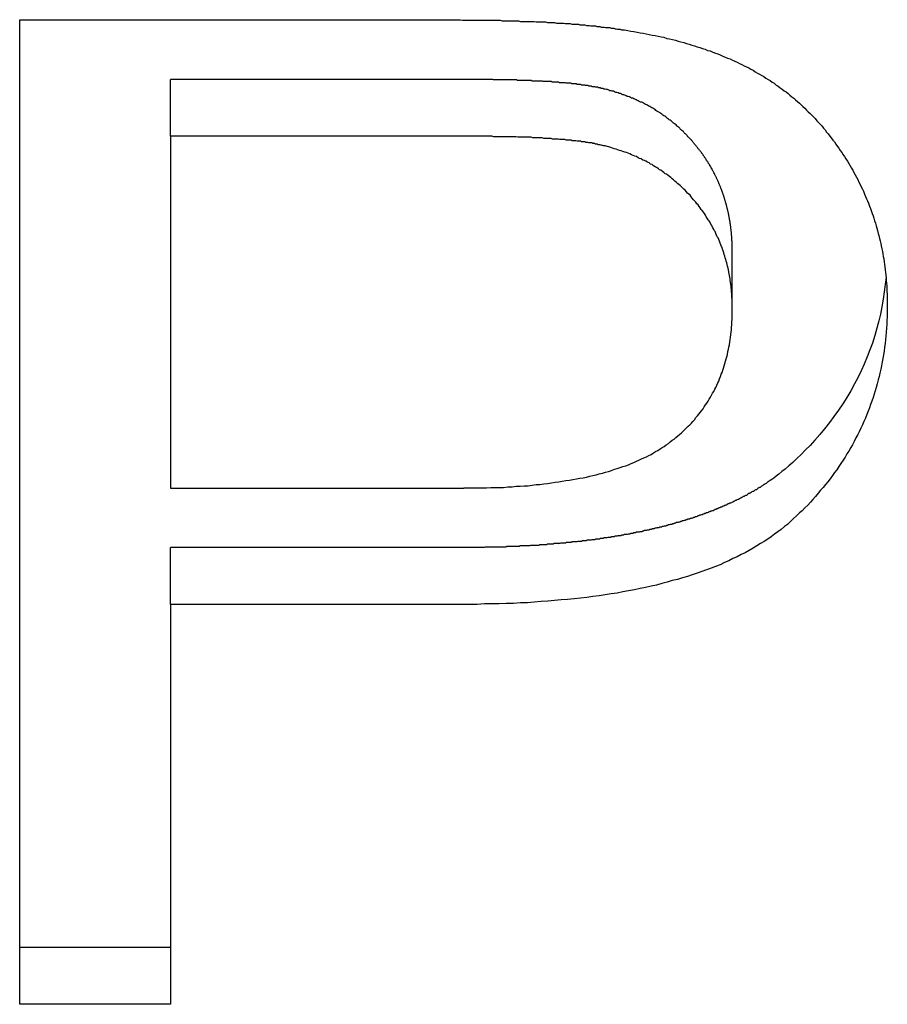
# Model space of a CAD drawing. Extents: x 1107 to 4046, y 937 to 3355.
# Tile 534 of 656: x 2223.81 to 2225.34, y 2670.03 to 2671.76. Entities that reach past the tile are written whole.
import ezdxf

# ---------------------------------------------------------------- set-up
doc = ezdxf.new("R2010")
doc.units = 0
doc.layers.add('KF_VIDA_L___C_REAR', color=7, linetype='CONTINUOUS')

# ---------------------------------------------------------------- blocks, each defined once
blk = doc.blocks.new('KF_VIDA_L___C_REAR')
at = {"layer": 'KF_VIDA_L___C_REAR'}
for p, q in [((36.832317, 980.818515), (36.832317, 982.550566)), ((36.832317, 982.550566), (37.58689, 982.550566)), ((37.609756, 982.445941), (37.097561, 982.445941)), ((37.097561, 982.345941), (37.097561, 982.445941)), ((37.609756, 982.345941), (37.097561, 982.345941)), ((37.097561, 982.345941), (37.097561, 981.726785)), ((38.08689, 982.042304), (38.08689, 982.142304)), ((37.097561, 981.726785), (37.614329, 981.726785)), ((37.097561, 981.52216), (37.097561, 981.62216)), ((37.611281, 981.62216), (37.097561, 981.62216)), ((37.097561, 981.52216), (37.097561, 980.818515)), ((37.611281, 981.52216), (37.097561, 981.52216)), ((37.097561, 980.918515), (36.832317, 980.918515)), ((37.097561, 980.818515), (36.832317, 980.818515))]:
    blk.add_line(p, q, dxfattribs=at)
for points in [[(37.5869, 982.551, 0), (37.5911, 982.551, 0), (37.5953, 982.551, 0), (37.5994, 982.551, 0), (37.6035, 982.551, 0), (37.6076, 982.551, 0), (37.6117, 982.55, 0), (37.6158, 982.55, 0), (37.6199, 982.55, 0), (37.6239, 982.55, 0), (37.6279, 982.55, 0), (37.6319, 982.55, 0), (37.6358, 982.55, 0), (37.6398, 982.55, 0), (37.6437, 982.55, 0), (37.6476, 982.55, 0), (37.6515, 982.55, 0), (37.6553, 982.55, 0), (37.6592, 982.55, 0), (37.663, 982.55, 0), (37.6668, 982.55, 0), (37.6706, 982.55, 0), (37.6743, 982.55, 0), (37.678, 982.55, 0), (37.6818, 982.549, 0), (37.6854, 982.549, 0), (37.6891, 982.549, 0), (37.6928, 982.549, 0), (37.6964, 982.549, 0), (37.7, 982.549, 0), (37.7036, 982.549, 0), (37.7072, 982.549, 0), (37.7107, 982.549, 0), (37.7142, 982.548, 0), (37.7177, 982.548, 0), (37.7212, 982.548, 0), (37.7247, 982.548, 0), (37.7281, 982.548, 0), (37.7315, 982.548, 0), (37.7349, 982.548, 0), (37.7383, 982.548, 0), (37.7417, 982.547, 0), (37.745, 982.547, 0), (37.7483, 982.547, 0), (37.7516, 982.547, 0), (37.7549, 982.547, 0), (37.7581, 982.547, 0), (37.7614, 982.546, 0), (37.7646, 982.546, 0), (37.7677, 982.546, 0), (37.7709, 982.546, 0), (37.7741, 982.546, 0), (37.7772, 982.545, 0), (37.7803, 982.545, 0), (37.7834, 982.545, 0), (37.7864, 982.545, 0), (37.7895, 982.545, 0), (37.7925, 982.544, 0), (37.7955, 982.544, 0), (37.7985, 982.544, 0), (37.8014, 982.544, 0), (37.8044, 982.543, 0), (37.8073, 982.543, 0), (37.8102, 982.543, 0), (37.8131, 982.543, 0), (37.8159, 982.543, 0), (37.8187, 982.542, 0), (37.8216, 982.542, 0), (37.8243, 982.542, 0), (37.8271, 982.542, 0), (37.8299, 982.541, 0), (37.8326, 982.541, 0), (37.8353, 982.541, 0), (37.838, 982.54, 0), (37.8406, 982.54, 0), (37.8433, 982.54, 0), (37.8459, 982.54, 0), (37.8485, 982.539, 0), (37.8511, 982.539, 0), (37.8537, 982.539, 0), (37.8562, 982.538, 0), (37.8587, 982.538, 0), (37.8612, 982.538, 0), (37.8637, 982.537, 0), (37.8661, 982.537, 0), (37.8686, 982.537, 0), (37.871, 982.537, 0), (37.8734, 982.536, 0), (37.8758, 982.536, 0), (37.8781, 982.536, 0), (37.8804, 982.535, 0), (37.8827, 982.535, 0), (37.885, 982.534, 0), (37.8873, 982.534, 0), (37.8895, 982.534, 0), (37.8918, 982.533, 0)], [(37.8918, 982.533, 0), (37.8973, 982.533, 0), (37.9029, 982.532, 0), (37.9084, 982.531, 0), (37.9138, 982.53, 0), (37.9192, 982.529, 0), (37.9246, 982.528, 0), (37.93, 982.527, 0), (37.9353, 982.526, 0), (37.9406, 982.525, 0), (37.9458, 982.524, 0), (37.951, 982.523, 0), (37.9562, 982.522, 0), (37.9614, 982.521, 0), (37.9665, 982.52, 0), (37.9716, 982.518, 0), (37.9766, 982.517, 0), (37.9816, 982.516, 0), (37.9866, 982.515, 0), (37.9915, 982.513, 0), (37.9964, 982.512, 0), (38.0013, 982.511, 0), (38.0061, 982.509, 0), (38.0109, 982.508, 0), (38.0157, 982.506, 0), (38.0204, 982.505, 0), (38.0251, 982.503, 0), (38.0298, 982.502, 0), (38.0344, 982.5, 0), (38.039, 982.499, 0), (38.0435, 982.497, 0), (38.0481, 982.496, 0), (38.0525, 982.494, 0), (38.057, 982.492, 0), (38.0614, 982.491, 0), (38.0658, 982.489, 0), (38.0701, 982.487, 0), (38.0744, 982.485, 0), (38.0787, 982.483, 0), (38.083, 982.482, 0), (38.0872, 982.48, 0), (38.0914, 982.478, 0), (38.0955, 982.476, 0), (38.0996, 982.474, 0), (38.1037, 982.472, 0), (38.1077, 982.47, 0), (38.1117, 982.468, 0), (38.1157, 982.466, 0), (38.1196, 982.464, 0), (38.1235, 982.462, 0), (38.1273, 982.459, 0), (38.1312, 982.457, 0), (38.135, 982.455, 0), (38.1387, 982.453, 0), (38.1424, 982.451, 0), (38.1461, 982.448, 0), (38.1498, 982.446, 0), (38.1535, 982.444, 0), (38.1571, 982.441, 0), (38.1607, 982.439, 0), (38.1642, 982.436, 0), (38.1678, 982.434, 0), (38.1713, 982.431, 0), (38.1748, 982.429, 0), (38.1782, 982.426, 0), (38.1816, 982.424, 0), (38.185, 982.421, 0), (38.1884, 982.418, 0), (38.1918, 982.415, 0), (38.1951, 982.413, 0), (38.1984, 982.41, 0), (38.2016, 982.407, 0), (38.2049, 982.404, 0), (38.2081, 982.401, 0), (38.2113, 982.398, 0), (38.2144, 982.395, 0), (38.2175, 982.392, 0), (38.2206, 982.389, 0), (38.2237, 982.386, 0), (38.2268, 982.383, 0), (38.2298, 982.38, 0), (38.2328, 982.377, 0), (38.2357, 982.373, 0), (38.2387, 982.37, 0), (38.2416, 982.367, 0), (38.2445, 982.364, 0), (38.2473, 982.36, 0), (38.2502, 982.357, 0), (38.253, 982.353, 0), (38.2557, 982.35, 0), (38.2585, 982.346, 0), (38.2612, 982.343, 0), (38.2639, 982.339, 0), (38.2666, 982.336, 0), (38.2692, 982.332, 0), (38.2718, 982.328, 0), (38.2744, 982.325, 0), (38.277, 982.321, 0), (38.2795, 982.317, 0), (38.282, 982.313, 0), (38.2845, 982.31, 0), (38.2869, 982.306, 0), (38.2894, 982.302, 0), (38.2918, 982.298, 0), (38.2941, 982.294, 0), (38.2965, 982.29, 0), (38.2988, 982.286, 0), (38.3011, 982.282, 0), (38.3033, 982.278, 0), (38.3055, 982.274, 0), (38.3076, 982.27, 0), (38.3097, 982.265, 0), (38.3118, 982.261, 0), (38.3138, 982.257, 0), (38.3158, 982.253, 0), (38.3177, 982.249, 0), (38.3196, 982.244, 0), (38.3215, 982.24, 0), (38.3233, 982.236, 0), (38.325, 982.232, 0), (38.3267, 982.228, 0), (38.3284, 982.223, 0), (38.33, 982.219, 0), (38.3316, 982.215, 0), (38.3332, 982.21, 0), (38.3347, 982.206, 0), (38.3361, 982.202, 0), (38.3375, 982.197, 0), (38.3389, 982.193, 0), (38.3402, 982.188, 0), (38.3415, 982.184, 0), (38.3427, 982.18, 0), (38.3439, 982.175, 0), (38.3451, 982.171, 0), (38.3462, 982.166, 0), (38.3473, 982.162, 0), (38.3483, 982.157, 0), (38.3492, 982.153, 0), (38.3502, 982.148, 0), (38.3511, 982.143, 0), (38.3519, 982.139, 0), (38.3527, 982.134, 0), (38.3535, 982.13, 0), (38.3542, 982.125, 0), (38.3549, 982.12, 0), (38.3555, 982.116, 0), (38.3561, 982.111, 0), (38.3566, 982.106, 0), (38.3571, 982.102, 0), (38.3576, 982.097, 0), (38.358, 982.092, 0), (38.3584, 982.087, 0), (38.3587, 982.083, 0), (38.359, 982.078, 0), (38.3592, 982.073, 0), (38.3594, 982.068, 0), (38.3596, 982.063, 0), (38.3597, 982.059, 0), (38.3597, 982.054, 0), (38.3598, 982.049, 0)], [(37.8567, 982.43, 0), (37.8557, 982.43, 0), (37.8546, 982.431, 0), (37.8536, 982.431, 0), (37.8525, 982.431, 0), (37.8514, 982.431, 0), (37.8504, 982.432, 0), (37.8493, 982.432, 0), (37.8482, 982.432, 0), (37.8471, 982.432, 0), (37.846, 982.432, 0), (37.8448, 982.433, 0), (37.8437, 982.433, 0), (37.8426, 982.433, 0), (37.8414, 982.433, 0), (37.8403, 982.433, 0), (37.8391, 982.434, 0), (37.838, 982.434, 0), (37.8368, 982.434, 0), (37.8356, 982.434, 0), (37.8344, 982.434, 0), (37.8333, 982.435, 0), (37.8321, 982.435, 0), (37.8309, 982.435, 0), (37.8296, 982.435, 0), (37.8284, 982.435, 0), (37.8272, 982.436, 0), (37.826, 982.436, 0), (37.8248, 982.436, 0), (37.8235, 982.436, 0), (37.8223, 982.436, 0), (37.8211, 982.436, 0), (37.8198, 982.437, 0), (37.8186, 982.437, 0), (37.8173, 982.437, 0), (37.816, 982.437, 0), (37.8148, 982.437, 0), (37.8135, 982.437, 0), (37.8122, 982.438, 0), (37.811, 982.438, 0), (37.8097, 982.438, 0), (37.8084, 982.438, 0), (37.8071, 982.438, 0), (37.8059, 982.438, 0), (37.8046, 982.438, 0), (37.8033, 982.439, 0), (37.802, 982.439, 0), (37.8007, 982.439, 0), (37.7994, 982.439, 0), (37.7981, 982.439, 0), (37.7968, 982.439, 0), (37.7955, 982.439, 0), (37.7942, 982.439, 0), (37.7929, 982.44, 0), (37.7916, 982.44, 0), (37.7903, 982.44, 0), (37.789, 982.44, 0), (37.7877, 982.44, 0), (37.7864, 982.44, 0), (37.7851, 982.44, 0), (37.7838, 982.44, 0), (37.7825, 982.44, 0), (37.7812, 982.441, 0), (37.7799, 982.441, 0), (37.7786, 982.441, 0), (37.7773, 982.441, 0), (37.776, 982.441, 0), (37.7747, 982.441, 0), (37.7734, 982.441, 0), (37.7721, 982.441, 0), (37.7708, 982.441, 0), (37.7695, 982.441, 0), (37.7682, 982.442, 0), (37.7669, 982.442, 0), (37.7656, 982.442, 0), (37.7643, 982.442, 0), (37.763, 982.442, 0), (37.7618, 982.442, 0), (37.7605, 982.442, 0), (37.7592, 982.442, 0), (37.7579, 982.442, 0), (37.7566, 982.442, 0), (37.7554, 982.442, 0), (37.7541, 982.442, 0), (37.7528, 982.443, 0), (37.7515, 982.443, 0), (37.7502, 982.443, 0), (37.7489, 982.443, 0), (37.7476, 982.443, 0), (37.7463, 982.443, 0), (37.7449, 982.443, 0), (37.7436, 982.443, 0), (37.7423, 982.443, 0), (37.741, 982.443, 0), (37.7397, 982.443, 0), (37.7384, 982.443, 0), (37.737, 982.443, 0), (37.7357, 982.443, 0), (37.7344, 982.443, 0), (37.7331, 982.444, 0), (37.7317, 982.444, 0), (37.7304, 982.444, 0), (37.7291, 982.444, 0), (37.7277, 982.444, 0), (37.7264, 982.444, 0), (37.725, 982.444, 0), (37.7237, 982.444, 0), (37.7224, 982.444, 0), (37.721, 982.444, 0), (37.7197, 982.444, 0), (37.7183, 982.444, 0), (37.717, 982.444, 0), (37.7156, 982.444, 0), (37.7143, 982.444, 0), (37.7129, 982.444, 0), (37.7116, 982.444, 0), (37.7102, 982.444, 0), (37.7089, 982.444, 0), (37.7075, 982.445, 0), (37.7061, 982.445, 0), (37.7048, 982.445, 0), (37.7034, 982.445, 0), (37.7021, 982.445, 0), (37.7007, 982.445, 0), (37.6994, 982.445, 0), (37.698, 982.445, 0), (37.6966, 982.445, 0), (37.6953, 982.445, 0), (37.6939, 982.445, 0), (37.6925, 982.445, 0), (37.6912, 982.445, 0), (37.6898, 982.445, 0), (37.6885, 982.445, 0), (37.6871, 982.445, 0), (37.6857, 982.445, 0), (37.6844, 982.445, 0), (37.683, 982.445, 0), (37.6816, 982.445, 0), (37.6803, 982.445, 0), (37.6789, 982.445, 0), (37.6776, 982.445, 0), (37.6762, 982.445, 0), (37.6748, 982.445, 0), (37.6735, 982.445, 0), (37.6721, 982.445, 0), (37.6708, 982.445, 0), (37.6694, 982.445, 0), (37.668, 982.445, 0), (37.6667, 982.445, 0), (37.6653, 982.446, 0), (37.664, 982.446, 0), (37.6626, 982.446, 0), (37.6613, 982.446, 0), (37.6599, 982.446, 0), (37.6586, 982.446, 0), (37.6572, 982.446, 0), (37.6559, 982.446, 0), (37.6545, 982.446, 0), (37.6532, 982.446, 0), (37.6518, 982.446, 0), (37.6505, 982.446, 0), (37.6491, 982.446, 0), (37.6478, 982.446, 0), (37.6464, 982.446, 0), (37.6451, 982.446, 0), (37.6438, 982.446, 0), (37.6424, 982.446, 0), (37.6411, 982.446, 0), (37.6398, 982.446, 0), (37.6384, 982.446, 0), (37.6371, 982.446, 0), (37.6358, 982.446, 0), (37.6345, 982.446, 0), (37.6331, 982.446, 0), (37.6318, 982.446, 0), (37.6305, 982.446, 0), (37.6292, 982.446, 0), (37.6279, 982.446, 0), (37.6266, 982.446, 0), (37.6252, 982.446, 0), (37.6239, 982.446, 0), (37.6226, 982.446, 0), (37.6213, 982.446, 0), (37.62, 982.446, 0), (37.6187, 982.446, 0), (37.6175, 982.446, 0), (37.6162, 982.446, 0), (37.6149, 982.446, 0), (37.6136, 982.446, 0), (37.6123, 982.446, 0), (37.611, 982.446, 0), (37.6098, 982.446, 0)], [(38.0869, 982.142, 0), (38.0869, 982.143, 0), (38.0869, 982.144, 0), (38.0869, 982.145, 0), (38.0869, 982.146, 0), (38.0869, 982.147, 0), (38.0869, 982.148, 0), (38.0868, 982.149, 0), (38.0868, 982.15, 0), (38.0868, 982.15, 0), (38.0868, 982.151, 0), (38.0868, 982.152, 0), (38.0867, 982.153, 0), (38.0867, 982.154, 0), (38.0867, 982.155, 0), (38.0866, 982.156, 0), (38.0866, 982.157, 0), (38.0866, 982.158, 0), (38.0865, 982.159, 0), (38.0865, 982.16, 0), (38.0864, 982.16, 0), (38.0864, 982.161, 0), (38.0863, 982.162, 0), (38.0863, 982.163, 0), (38.0862, 982.164, 0), (38.0862, 982.165, 0), (38.0861, 982.166, 0), (38.0861, 982.167, 0), (38.086, 982.168, 0), (38.0859, 982.169, 0), (38.0859, 982.169, 0), (38.0858, 982.17, 0), (38.0857, 982.171, 0), (38.0856, 982.172, 0), (38.0856, 982.173, 0), (38.0855, 982.174, 0), (38.0854, 982.175, 0), (38.0853, 982.176, 0), (38.0852, 982.177, 0), (38.0851, 982.178, 0), (38.085, 982.178, 0), (38.0849, 982.179, 0), (38.0848, 982.18, 0), (38.0847, 982.181, 0), (38.0846, 982.182, 0), (38.0845, 982.183, 0), (38.0844, 982.184, 0), (38.0843, 982.185, 0), (38.0842, 982.186, 0), (38.0841, 982.187, 0), (38.084, 982.187, 0), (38.0838, 982.188, 0), (38.0837, 982.189, 0), (38.0836, 982.19, 0), (38.0835, 982.191, 0), (38.0833, 982.192, 0), (38.0832, 982.193, 0), (38.0831, 982.194, 0), (38.0829, 982.195, 0), (38.0828, 982.196, 0), (38.0826, 982.196, 0), (38.0825, 982.197, 0), (38.0823, 982.198, 0), (38.0822, 982.199, 0), (38.082, 982.2, 0), (38.0819, 982.201, 0), (38.0817, 982.202, 0), (38.0815, 982.203, 0), (38.0814, 982.204, 0), (38.0812, 982.204, 0), (38.081, 982.205, 0), (38.0809, 982.206, 0), (38.0807, 982.207, 0), (38.0805, 982.208, 0), (38.0803, 982.209, 0), (38.0801, 982.21, 0), (38.0799, 982.211, 0), (38.0797, 982.212, 0), (38.0796, 982.213, 0), (38.0794, 982.213, 0), (38.0792, 982.214, 0), (38.079, 982.215, 0), (38.0788, 982.216, 0), (38.0785, 982.217, 0), (38.0783, 982.218, 0), (38.0781, 982.219, 0), (38.0779, 982.22, 0), (38.0777, 982.22, 0), (38.0775, 982.221, 0), (38.0772, 982.222, 0), (38.077, 982.223, 0), (38.0768, 982.224, 0), (38.0765, 982.225, 0), (38.0763, 982.226, 0), (38.0761, 982.227, 0), (38.0758, 982.228, 0), (38.0756, 982.228, 0), (38.0753, 982.229, 0), (38.0751, 982.23, 0), (38.0748, 982.231, 0), (38.0746, 982.232, 0), (38.0743, 982.233, 0), (38.074, 982.234, 0), (38.0738, 982.235, 0), (38.0735, 982.235, 0), (38.0732, 982.236, 0), (38.073, 982.237, 0), (38.0727, 982.238, 0), (38.0724, 982.239, 0), (38.0721, 982.24, 0), (38.0718, 982.241, 0), (38.0715, 982.242, 0), (38.0713, 982.242, 0), (38.071, 982.243, 0), (38.0707, 982.244, 0), (38.0704, 982.245, 0), (38.0701, 982.246, 0), (38.0698, 982.247, 0), (38.0694, 982.248, 0), (38.0691, 982.248, 0), (38.0688, 982.249, 0), (38.0685, 982.25, 0), (38.0682, 982.251, 0), (38.0679, 982.252, 0), (38.0675, 982.253, 0), (38.0672, 982.254, 0), (38.0669, 982.254, 0), (38.0665, 982.255, 0), (38.0662, 982.256, 0), (38.0659, 982.257, 0), (38.0655, 982.258, 0), (38.0652, 982.259, 0), (38.0648, 982.26, 0), (38.0645, 982.26, 0), (38.0641, 982.261, 0), (38.0638, 982.262, 0), (38.0634, 982.263, 0), (38.063, 982.264, 0), (38.0627, 982.265, 0), (38.0623, 982.265, 0), (38.0619, 982.266, 0), (38.0616, 982.267, 0), (38.0612, 982.268, 0), (38.0608, 982.269, 0), (38.0604, 982.27, 0), (38.06, 982.27, 0), (38.0596, 982.271, 0), (38.0592, 982.272, 0), (38.0589, 982.273, 0), (38.0585, 982.274, 0), (38.0581, 982.275, 0), (38.0576, 982.275, 0), (38.0572, 982.276, 0), (38.0568, 982.277, 0), (38.0564, 982.278, 0), (38.056, 982.279, 0), (38.0556, 982.28, 0), (38.0552, 982.28, 0), (38.0547, 982.281, 0), (38.0543, 982.282, 0), (38.0539, 982.283, 0), (38.0534, 982.284, 0), (38.053, 982.284, 0), (38.0526, 982.285, 0), (38.0521, 982.286, 0), (38.0517, 982.287, 0), (38.0512, 982.288, 0), (38.0508, 982.289, 0), (38.0503, 982.289, 0), (38.0499, 982.29, 0), (38.0494, 982.291, 0), (38.0489, 982.292, 0), (38.0485, 982.293, 0), (38.048, 982.293, 0), (38.0475, 982.294, 0), (38.0471, 982.295, 0), (38.0466, 982.296, 0), (38.0461, 982.297, 0), (38.0456, 982.297, 0), (38.0451, 982.298, 0), (38.0446, 982.299, 0), (38.0441, 982.3, 0), (38.0436, 982.301, 0), (38.0431, 982.301, 0), (38.0426, 982.302, 0), (38.0421, 982.303, 0), (38.0416, 982.304, 0), (38.0411, 982.304, 0), (38.0406, 982.305, 0), (38.0401, 982.306, 0), (38.0396, 982.307, 0), (38.039, 982.308, 0), (38.0385, 982.308, 0), (38.038, 982.309, 0), (38.0374, 982.31, 0), (38.0369, 982.311, 0), (38.0364, 982.312, 0), (38.0358, 982.312, 0), (38.0353, 982.313, 0), (38.0347, 982.314, 0), (38.0342, 982.315, 0), (38.0336, 982.315, 0), (38.033, 982.316, 0), (38.0324, 982.317, 0), (38.0318, 982.318, 0), (38.0311, 982.319, 0), (38.0305, 982.32, 0), (38.0298, 982.321, 0), (38.0291, 982.321, 0), (38.0284, 982.322, 0), (38.0277, 982.323, 0), (38.027, 982.324, 0), (38.0262, 982.325, 0), (38.0254, 982.326, 0), (38.0247, 982.327, 0), (38.0239, 982.328, 0), (38.023, 982.329, 0), (38.0222, 982.33, 0), (38.0214, 982.331, 0), (38.0205, 982.332, 0), (38.0196, 982.333, 0), (38.0187, 982.334, 0), (38.0178, 982.335, 0), (38.0169, 982.337, 0), (38.0159, 982.338, 0), (38.0149, 982.339, 0), (38.014, 982.34, 0), (38.013, 982.341, 0), (38.0119, 982.342, 0), (38.0109, 982.343, 0), (38.0098, 982.344, 0), (38.0088, 982.345, 0), (38.0077, 982.347, 0), (38.0066, 982.348, 0), (38.0054, 982.349, 0), (38.0043, 982.35, 0), (38.0031, 982.351, 0), (38.002, 982.352, 0), (38.0008, 982.354, 0), (37.9996, 982.355, 0), (37.9983, 982.356, 0), (37.9971, 982.357, 0), (37.9958, 982.358, 0), (37.9945, 982.36, 0), (37.9932, 982.361, 0), (37.9919, 982.362, 0), (37.9905, 982.363, 0), (37.9892, 982.364, 0), (37.9878, 982.366, 0), (37.9864, 982.367, 0), (37.985, 982.368, 0), (37.9835, 982.369, 0), (37.9821, 982.37, 0), (37.9806, 982.372, 0), (37.9791, 982.373, 0), (37.9776, 982.374, 0), (37.976, 982.375, 0), (37.9745, 982.376, 0), (37.9729, 982.377, 0), (37.9713, 982.379, 0), (37.9697, 982.38, 0), (37.9681, 982.381, 0), (37.9664, 982.382, 0), (37.9647, 982.383, 0), (37.963, 982.385, 0), (37.9613, 982.386, 0), (37.9596, 982.387, 0), (37.9578, 982.388, 0), (37.9561, 982.389, 0), (37.9543, 982.39, 0), (37.9525, 982.391, 0), (37.9508, 982.393, 0), (37.949, 982.394, 0), (37.9472, 982.395, 0), (37.9454, 982.396, 0), (37.9436, 982.397, 0), (37.9417, 982.398, 0), (37.9399, 982.399, 0), (37.9381, 982.4, 0), (37.9362, 982.401, 0), (37.9344, 982.402, 0), (37.9325, 982.403, 0), (37.9307, 982.404, 0), (37.9288, 982.405, 0), (37.9269, 982.406, 0), (37.925, 982.406, 0), (37.9231, 982.407, 0), (37.9212, 982.408, 0), (37.9193, 982.409, 0), (37.9174, 982.41, 0), (37.9155, 982.411, 0), (37.9136, 982.412, 0), (37.9116, 982.413, 0), (37.9097, 982.413, 0), (37.9077, 982.414, 0), (37.9058, 982.415, 0), (37.9038, 982.416, 0), (37.9018, 982.416, 0), (37.8999, 982.417, 0), (37.8979, 982.418, 0), (37.8959, 982.419, 0), (37.8939, 982.419, 0), (37.8919, 982.42, 0), (37.8899, 982.421, 0), (37.8878, 982.421, 0), (37.8858, 982.422, 0), (37.8838, 982.423, 0), (37.8817, 982.423, 0), (37.8797, 982.424, 0), (37.8776, 982.425, 0), (37.8756, 982.425, 0), (37.8735, 982.426, 0), (37.8714, 982.426, 0), (37.8693, 982.427, 0), (37.8673, 982.428, 0), (37.8652, 982.428, 0), (37.8631, 982.429, 0), (37.8609, 982.429, 0), (37.8588, 982.43, 0), (37.8567, 982.43, 0)], [(37.8567, 982.33, 0), (37.8553, 982.33, 0), (37.8538, 982.331, 0), (37.8524, 982.331, 0), (37.8509, 982.331, 0), (37.8493, 982.332, 0), (37.8478, 982.332, 0), (37.8462, 982.332, 0), (37.8446, 982.333, 0), (37.843, 982.333, 0), (37.8413, 982.333, 0), (37.8397, 982.334, 0), (37.838, 982.334, 0), (37.8362, 982.334, 0), (37.8345, 982.334, 0), (37.8327, 982.335, 0), (37.8309, 982.335, 0), (37.8291, 982.335, 0), (37.8272, 982.336, 0), (37.8254, 982.336, 0), (37.8235, 982.336, 0), (37.8215, 982.336, 0), (37.8196, 982.337, 0), (37.8176, 982.337, 0), (37.8156, 982.337, 0), (37.8136, 982.337, 0), (37.8115, 982.338, 0), (37.8095, 982.338, 0), (37.8074, 982.338, 0), (37.8052, 982.338, 0), (37.8031, 982.339, 0), (37.8009, 982.339, 0), (37.7987, 982.339, 0), (37.7965, 982.339, 0), (37.7942, 982.339, 0), (37.792, 982.34, 0), (37.7897, 982.34, 0), (37.7873, 982.34, 0), (37.785, 982.34, 0), (37.7826, 982.34, 0), (37.7802, 982.341, 0), (37.7778, 982.341, 0), (37.7754, 982.341, 0), (37.7729, 982.341, 0), (37.7704, 982.341, 0), (37.7679, 982.342, 0), (37.7653, 982.342, 0), (37.7627, 982.342, 0), (37.7601, 982.342, 0), (37.7575, 982.342, 0), (37.7549, 982.342, 0), (37.7522, 982.343, 0), (37.7495, 982.343, 0), (37.7468, 982.343, 0), (37.744, 982.343, 0), (37.7412, 982.343, 0), (37.7384, 982.343, 0), (37.7356, 982.343, 0), (37.7328, 982.344, 0), (37.7299, 982.344, 0), (37.727, 982.344, 0), (37.7241, 982.344, 0), (37.7211, 982.344, 0), (37.7181, 982.344, 0), (37.7151, 982.344, 0), (37.7121, 982.344, 0), (37.7091, 982.344, 0), (37.706, 982.345, 0), (37.7029, 982.345, 0), (37.6998, 982.345, 0), (37.6966, 982.345, 0), (37.6934, 982.345, 0), (37.6902, 982.345, 0), (37.687, 982.345, 0), (37.6838, 982.345, 0), (37.6805, 982.345, 0), (37.6772, 982.345, 0), (37.6739, 982.345, 0), (37.6705, 982.345, 0), (37.6671, 982.345, 0), (37.6637, 982.346, 0), (37.6603, 982.346, 0), (37.6569, 982.346, 0), (37.6534, 982.346, 0), (37.6499, 982.346, 0), (37.6464, 982.346, 0), (37.6428, 982.346, 0), (37.6393, 982.346, 0), (37.6357, 982.346, 0), (37.632, 982.346, 0), (37.6284, 982.346, 0), (37.6247, 982.346, 0), (37.621, 982.346, 0), (37.6173, 982.346, 0), (37.6135, 982.346, 0), (37.6098, 982.346, 0)], [(38.0869, 982.042, 0), (38.0869, 982.046, 0), (38.0868, 982.049, 0), (38.0867, 982.052, 0), (38.0866, 982.056, 0), (38.0865, 982.059, 0), (38.0863, 982.062, 0), (38.0861, 982.066, 0), (38.0859, 982.069, 0), (38.0856, 982.072, 0), (38.0853, 982.076, 0), (38.085, 982.079, 0), (38.0846, 982.082, 0), (38.0842, 982.085, 0), (38.0838, 982.089, 0), (38.0834, 982.092, 0), (38.0829, 982.095, 0), (38.0824, 982.098, 0), (38.0818, 982.101, 0), (38.0812, 982.104, 0), (38.0806, 982.107, 0), (38.08, 982.111, 0), (38.0793, 982.114, 0), (38.0786, 982.117, 0), (38.0779, 982.12, 0), (38.0771, 982.123, 0), (38.0763, 982.126, 0), (38.0755, 982.129, 0), (38.0746, 982.132, 0), (38.0737, 982.135, 0), (38.0728, 982.138, 0), (38.0718, 982.141, 0), (38.0708, 982.144, 0), (38.0698, 982.147, 0), (38.0688, 982.15, 0), (38.0677, 982.152, 0), (38.0666, 982.155, 0), (38.0654, 982.158, 0), (38.0642, 982.161, 0), (38.063, 982.164, 0), (38.0618, 982.167, 0), (38.0605, 982.169, 0), (38.0592, 982.172, 0), (38.0579, 982.175, 0), (38.0565, 982.178, 0), (38.0551, 982.18, 0), (38.0537, 982.183, 0), (38.0522, 982.186, 0), (38.0507, 982.189, 0), (38.0492, 982.191, 0), (38.0477, 982.194, 0), (38.0461, 982.197, 0), (38.0445, 982.199, 0), (38.0428, 982.202, 0), (38.0411, 982.204, 0), (38.0394, 982.207, 0), (38.0377, 982.21, 0), (38.0359, 982.212, 0), (38.0341, 982.215, 0), (38.0323, 982.217, 0), (38.0304, 982.22, 0), (38.0285, 982.222, 0), (38.0266, 982.225, 0), (38.0246, 982.227, 0), (38.0226, 982.23, 0), (38.0206, 982.232, 0), (38.0186, 982.234, 0), (38.0165, 982.237, 0), (38.0145, 982.239, 0), (38.0124, 982.242, 0), (38.0103, 982.244, 0), (38.0081, 982.246, 0), (38.006, 982.248, 0), (38.0038, 982.251, 0), (38.0016, 982.253, 0), (37.9994, 982.255, 0), (37.9972, 982.257, 0), (37.9949, 982.259, 0), (37.9926, 982.261, 0), (37.9903, 982.263, 0), (37.988, 982.265, 0), (37.9857, 982.267, 0), (37.9833, 982.269, 0), (37.981, 982.271, 0), (37.9786, 982.273, 0), (37.9762, 982.275, 0), (37.9737, 982.277, 0), (37.9713, 982.279, 0), (37.9688, 982.28, 0), (37.9663, 982.282, 0), (37.9638, 982.284, 0), (37.9613, 982.286, 0), (37.9587, 982.287, 0), (37.9561, 982.289, 0), (37.9535, 982.291, 0), (37.9509, 982.292, 0), (37.9483, 982.294, 0), (37.9456, 982.296, 0), (37.943, 982.297, 0), (37.9403, 982.299, 0), (37.9376, 982.3, 0), (37.9348, 982.302, 0), (37.9321, 982.303, 0), (37.9293, 982.304, 0), (37.9265, 982.306, 0), (37.9237, 982.307, 0), (37.9209, 982.308, 0), (37.918, 982.31, 0), (37.9151, 982.311, 0), (37.9122, 982.312, 0), (37.9093, 982.313, 0), (37.9064, 982.315, 0), (37.9034, 982.316, 0), (37.9005, 982.317, 0), (37.8975, 982.318, 0), (37.8944, 982.319, 0), (37.8914, 982.32, 0), (37.8884, 982.321, 0), (37.8853, 982.322, 0), (37.8822, 982.323, 0), (37.8791, 982.324, 0), (37.8759, 982.325, 0), (37.8728, 982.326, 0), (37.8696, 982.327, 0), (37.8664, 982.328, 0), (37.8632, 982.329, 0), (37.86, 982.329, 0), (37.8567, 982.33, 0)], [(38.3575, 982.098, 0), (38.3562, 982.085, 0), (38.3545, 982.072, 0), (38.3526, 982.059, 0), (38.3502, 982.046, 0), (38.3476, 982.033, 0), (38.3446, 982.021, 0), (38.3413, 982.008, 0), (38.3376, 981.995, 0), (38.3335, 981.982, 0), (38.3291, 981.97, 0), (38.3243, 981.958, 0), (38.3192, 981.945, 0), (38.3138, 981.933, 0), (38.308, 981.921, 0), (38.3018, 981.91, 0), (38.2953, 981.898, 0), (38.2885, 981.886, 0), (38.2813, 981.875, 0), (38.2738, 981.864, 0), (38.2659, 981.853, 0), (38.2577, 981.842, 0), (38.2492, 981.831, 0), (38.2407, 981.821, 0), (38.2323, 981.811, 0), (38.224, 981.802, 0), (38.2159, 981.794, 0), (38.2081, 981.786, 0), (38.2005, 981.779, 0), (38.1933, 981.772, 0), (38.1865, 981.766, 0), (38.1801, 981.76, 0), (38.1741, 981.756, 0), (38.1688, 981.751, 0), (38.1639, 981.748, 0), (38.1598, 981.744, 0), (38.1563, 981.742, 0), (38.1535, 981.74, 0), (38.1515, 981.739, 0), (38.1502, 981.738, 0), (38.1489, 981.737, 0), (38.1476, 981.736, 0), (38.1463, 981.735, 0), (38.145, 981.734, 0), (38.1437, 981.733, 0), (38.1424, 981.733, 0), (38.1411, 981.732, 0), (38.1398, 981.731, 0), (38.1385, 981.73, 0), (38.1372, 981.729, 0), (38.1359, 981.728, 0), (38.1346, 981.728, 0), (38.1333, 981.727, 0), (38.132, 981.726, 0), (38.1306, 981.725, 0), (38.1293, 981.724, 0), (38.128, 981.724, 0), (38.1266, 981.723, 0), (38.1253, 981.722, 0), (38.124, 981.721, 0), (38.1226, 981.721, 0), (38.1213, 981.72, 0), (38.1199, 981.719, 0), (38.1186, 981.718, 0), (38.1172, 981.717, 0), (38.1158, 981.717, 0), (38.1145, 981.716, 0), (38.1131, 981.715, 0), (38.1117, 981.714, 0), (38.1104, 981.714, 0), (38.109, 981.713, 0), (38.1076, 981.712, 0), (38.1062, 981.712, 0), (38.1048, 981.711, 0), (38.1035, 981.71, 0), (38.1021, 981.709, 0), (38.1007, 981.709, 0), (38.0993, 981.708, 0), (38.0979, 981.707, 0), (38.0965, 981.707, 0), (38.0951, 981.706, 0), (38.0937, 981.705, 0), (38.0922, 981.705, 0), (38.0908, 981.704, 0), (38.0894, 981.703, 0), (38.088, 981.702, 0), (38.0866, 981.702, 0), (38.0852, 981.701, 0), (38.0837, 981.7, 0), (38.0823, 981.7, 0), (38.0809, 981.699, 0), (38.0794, 981.699, 0), (38.078, 981.698, 0), (38.0766, 981.697, 0), (38.0751, 981.697, 0), (38.0737, 981.696, 0), (38.0722, 981.695, 0), (38.0708, 981.695, 0), (38.0693, 981.694, 0), (38.0679, 981.693, 0), (38.0664, 981.693, 0), (38.065, 981.692, 0), (38.0635, 981.692, 0), (38.0621, 981.691, 0), (38.0606, 981.69, 0), (38.0591, 981.69, 0), (38.0577, 981.689, 0), (38.0562, 981.689, 0), (38.0547, 981.688, 0), (38.0532, 981.687, 0), (38.0518, 981.687, 0), (38.0503, 981.686, 0), (38.0488, 981.686, 0), (38.0473, 981.685, 0), (38.0458, 981.685, 0), (38.0444, 981.684, 0), (38.0429, 981.683, 0), (38.0414, 981.683, 0), (38.0399, 981.682, 0), (38.0384, 981.682, 0), (38.0369, 981.681, 0), (38.0354, 981.681, 0), (38.0339, 981.68, 0), (38.0324, 981.68, 0), (38.0309, 981.679, 0), (38.0294, 981.679, 0), (38.0279, 981.678, 0), (38.0264, 981.678, 0), (38.0249, 981.677, 0), (38.0234, 981.676, 0), (38.0219, 981.676, 0), (38.0204, 981.675, 0), (38.0188, 981.675, 0), (38.0173, 981.674, 0), (38.0158, 981.674, 0), (38.0143, 981.673, 0), (38.0128, 981.673, 0), (38.0113, 981.672, 0), (38.0097, 981.672, 0), (38.0082, 981.672, 0), (38.0067, 981.671, 0), (38.0052, 981.671, 0), (38.0036, 981.67, 0), (38.0021, 981.67, 0), (38.0006, 981.669, 0), (37.9991, 981.669, 0), (37.9975, 981.668, 0), (37.996, 981.668, 0), (37.9945, 981.667, 0), (37.9929, 981.667, 0), (37.9914, 981.666, 0), (37.9899, 981.666, 0), (37.9883, 981.666, 0), (37.9868, 981.665, 0), (37.9852, 981.665, 0), (37.9837, 981.664, 0), (37.9822, 981.664, 0), (37.9806, 981.663, 0), (37.9791, 981.663, 0), (37.9775, 981.663, 0), (37.976, 981.662, 0), (37.9745, 981.662, 0), (37.9729, 981.661, 0), (37.9714, 981.661, 0), (37.9698, 981.66, 0), (37.9683, 981.66, 0), (37.9667, 981.66, 0), (37.9652, 981.659, 0), (37.9636, 981.659, 0), (37.9621, 981.658, 0), (37.9605, 981.658, 0), (37.959, 981.658, 0), (37.9574, 981.657, 0), (37.9558, 981.657, 0), (37.9543, 981.657, 0), (37.9527, 981.656, 0), (37.9511, 981.656, 0), (37.9496, 981.655, 0), (37.948, 981.655, 0), (37.9464, 981.655, 0), (37.9449, 981.654, 0), (37.9433, 981.654, 0), (37.9417, 981.654, 0), (37.9401, 981.653, 0), (37.9386, 981.653, 0), (37.937, 981.653, 0), (37.9354, 981.652, 0), (37.9338, 981.652, 0), (37.9322, 981.652, 0), (37.9306, 981.651, 0), (37.929, 981.651, 0), (37.9274, 981.65, 0), (37.9259, 981.65, 0), (37.9243, 981.65, 0), (37.9227, 981.649, 0), (37.9211, 981.649, 0), (37.9195, 981.649, 0), (37.9179, 981.649, 0), (37.9163, 981.648, 0), (37.9147, 981.648, 0), (37.9131, 981.648, 0), (37.9115, 981.647, 0), (37.9098, 981.647, 0), (37.9082, 981.647, 0), (37.9066, 981.646, 0), (37.905, 981.646, 0), (37.9034, 981.646, 0), (37.9018, 981.645, 0), (37.9002, 981.645, 0), (37.8986, 981.645, 0), (37.8969, 981.645, 0), (37.8953, 981.644, 0), (37.8937, 981.644, 0), (37.8921, 981.644, 0), (37.8905, 981.643, 0), (37.8888, 981.643, 0), (37.8872, 981.643, 0), (37.8856, 981.643, 0), (37.884, 981.642, 0), (37.8823, 981.642, 0), (37.8807, 981.642, 0), (37.8791, 981.641, 0), (37.8774, 981.641, 0), (37.8758, 981.641, 0), (37.8742, 981.641, 0), (37.8725, 981.64, 0), (37.8709, 981.64, 0), (37.8693, 981.64, 0), (37.8676, 981.64, 0), (37.866, 981.639, 0), (37.8644, 981.639, 0), (37.8627, 981.639, 0), (37.8611, 981.639, 0), (37.8594, 981.638, 0), (37.8578, 981.638, 0), (37.8561, 981.638, 0), (37.8545, 981.638, 0), (37.8529, 981.637, 0), (37.8512, 981.637, 0), (37.8496, 981.637, 0), (37.8479, 981.637, 0), (37.8463, 981.637, 0), (37.8446, 981.636, 0), (37.843, 981.636, 0), (37.8413, 981.636, 0), (37.8397, 981.636, 0), (37.838, 981.635, 0), (37.8364, 981.635, 0), (37.8347, 981.635, 0), (37.833, 981.635, 0), (37.8314, 981.635, 0), (37.8297, 981.634, 0), (37.8281, 981.634, 0), (37.8264, 981.634, 0), (37.8248, 981.634, 0), (37.8231, 981.634, 0), (37.8214, 981.633, 0), (37.8198, 981.633, 0), (37.8181, 981.633, 0), (37.8165, 981.633, 0), (37.8148, 981.633, 0), (37.8131, 981.632, 0), (37.8115, 981.632, 0), (37.8098, 981.632, 0), (37.8081, 981.632, 0), (37.8065, 981.632, 0), (37.8048, 981.632, 0), (37.8032, 981.631, 0), (37.8015, 981.631, 0), (37.7998, 981.631, 0), (37.7982, 981.631, 0), (37.7965, 981.631, 0), (37.7948, 981.631, 0), (37.7932, 981.63, 0), (37.7915, 981.63, 0), (37.7898, 981.63, 0), (37.7882, 981.63, 0), (37.7865, 981.63, 0), (37.7848, 981.63, 0), (37.7832, 981.629, 0), (37.7815, 981.629, 0), (37.7798, 981.629, 0), (37.7781, 981.629, 0), (37.7765, 981.629, 0), (37.7748, 981.629, 0), (37.7731, 981.629, 0), (37.7715, 981.628, 0), (37.7698, 981.628, 0), (37.7681, 981.628, 0), (37.7665, 981.628, 0), (37.7648, 981.628, 0), (37.7631, 981.628, 0), (37.7614, 981.628, 0), (37.7598, 981.627, 0), (37.7581, 981.627, 0), (37.7564, 981.627, 0), (37.7548, 981.627, 0), (37.7531, 981.627, 0), (37.7514, 981.627, 0), (37.7498, 981.627, 0), (37.7481, 981.627, 0), (37.7464, 981.626, 0), (37.7448, 981.626, 0), (37.7431, 981.626, 0), (37.7414, 981.626, 0), (37.7397, 981.626, 0), (37.7381, 981.626, 0), (37.7364, 981.626, 0), (37.7347, 981.626, 0), (37.7331, 981.626, 0), (37.7314, 981.626, 0), (37.7297, 981.625, 0), (37.7281, 981.625, 0), (37.7264, 981.625, 0), (37.7247, 981.625, 0), (37.7231, 981.625, 0), (37.7214, 981.625, 0), (37.7197, 981.625, 0), (37.7181, 981.625, 0), (37.7164, 981.625, 0), (37.7147, 981.625, 0), (37.7131, 981.625, 0), (37.7114, 981.624, 0), (37.7097, 981.624, 0), (37.7081, 981.624, 0), (37.7064, 981.624, 0), (37.7048, 981.624, 0), (37.7031, 981.624, 0), (37.7014, 981.624, 0), (37.6998, 981.624, 0), (37.6981, 981.624, 0), (37.6965, 981.624, 0), (37.6948, 981.624, 0), (37.6931, 981.624, 0), (37.6915, 981.624, 0), (37.6898, 981.624, 0), (37.6882, 981.623, 0), (37.6865, 981.623, 0), (37.6849, 981.623, 0), (37.6832, 981.623, 0), (37.6815, 981.623, 0), (37.6799, 981.623, 0), (37.6782, 981.623, 0), (37.6766, 981.623, 0), (37.6749, 981.623, 0), (37.6733, 981.623, 0), (37.6716, 981.623, 0), (37.67, 981.623, 0), (37.6683, 981.623, 0), (37.6667, 981.623, 0), (37.665, 981.623, 0), (37.6634, 981.623, 0), (37.6618, 981.623, 0), (37.6601, 981.623, 0), (37.6585, 981.623, 0), (37.6568, 981.623, 0), (37.6552, 981.623, 0), (37.6535, 981.623, 0), (37.6519, 981.623, 0), (37.6503, 981.622, 0), (37.6486, 981.622, 0), (37.647, 981.622, 0), (37.6454, 981.622, 0), (37.6437, 981.622, 0), (37.6421, 981.622, 0), (37.6405, 981.622, 0), (37.6388, 981.622, 0), (37.6372, 981.622, 0), (37.6356, 981.622, 0), (37.6339, 981.622, 0), (37.6323, 981.622, 0), (37.6307, 981.622, 0), (37.6291, 981.622, 0), (37.6274, 981.622, 0), (37.6258, 981.622, 0), (37.6242, 981.622, 0), (37.6226, 981.622, 0), (37.621, 981.622, 0), (37.6193, 981.622, 0), (37.6177, 981.622, 0), (37.6161, 981.622, 0), (37.6145, 981.622, 0), (37.6129, 981.622, 0), (37.6113, 981.622, 0)], [(38.3598, 982.049, 0), (38.3597, 982.042, 0), (38.3596, 982.035, 0), (38.3594, 982.028, 0), (38.3591, 982.021, 0), (38.3587, 982.015, 0), (38.3583, 982.008, 0), (38.3578, 982.001, 0), (38.3572, 981.994, 0), (38.3565, 981.988, 0), (38.3557, 981.981, 0), (38.3549, 981.975, 0), (38.354, 981.968, 0), (38.353, 981.961, 0), (38.3519, 981.955, 0), (38.3507, 981.949, 0), (38.3494, 981.942, 0), (38.3481, 981.936, 0), (38.3467, 981.929, 0), (38.3452, 981.923, 0), (38.3437, 981.917, 0), (38.342, 981.91, 0), (38.3403, 981.904, 0), (38.3385, 981.898, 0), (38.3366, 981.892, 0), (38.3346, 981.886, 0), (38.3325, 981.88, 0), (38.3304, 981.874, 0), (38.3282, 981.868, 0), (38.3259, 981.862, 0), (38.3235, 981.856, 0), (38.3211, 981.85, 0), (38.3185, 981.844, 0), (38.3159, 981.838, 0), (38.3132, 981.832, 0), (38.3104, 981.826, 0), (38.3076, 981.821, 0), (38.3046, 981.815, 0), (38.3016, 981.809, 0), (38.2985, 981.803, 0), (38.2953, 981.798, 0), (38.2921, 981.792, 0), (38.2887, 981.787, 0), (38.2853, 981.781, 0), (38.2818, 981.776, 0), (38.2782, 981.77, 0), (38.2746, 981.765, 0), (38.2708, 981.759, 0), (38.267, 981.754, 0), (38.2631, 981.749, 0), (38.2591, 981.743, 0), (38.255, 981.738, 0), (38.2509, 981.733, 0), (38.2467, 981.728, 0), (38.2424, 981.723, 0), (38.238, 981.718, 0), (38.2335, 981.712, 0), (38.2289, 981.707, 0), (38.2243, 981.702, 0), (38.2196, 981.697, 0), (38.2148, 981.692, 0), (38.2099, 981.687, 0), (38.205, 981.683, 0), (38.2, 981.678, 0), (38.1948, 981.673, 0), (38.1896, 981.668, 0), (38.1842, 981.663, 0), (38.1787, 981.659, 0), (38.1731, 981.654, 0), (38.1673, 981.65, 0), (38.1614, 981.646, 0), (38.1554, 981.641, 0), (38.1493, 981.637, 0), (38.143, 981.633, 0), (38.1366, 981.629, 0), (38.13, 981.625, 0), (38.1234, 981.621, 0), (38.1166, 981.617, 0), (38.1096, 981.613, 0), (38.1026, 981.61, 0), (38.0954, 981.606, 0), (38.0881, 981.603, 0), (38.0806, 981.599, 0), (38.073, 981.596, 0), (38.0653, 981.592, 0), (38.0575, 981.589, 0), (38.0495, 981.586, 0), (38.0414, 981.583, 0), (38.0332, 981.58, 0), (38.0249, 981.577, 0), (38.0164, 981.574, 0), (38.0078, 981.571, 0), (37.999, 981.569, 0), (37.9901, 981.566, 0), (37.9811, 981.564, 0), (37.972, 981.561, 0), (37.9627, 981.559, 0), (37.9534, 981.556, 0), (37.9438, 981.554, 0), (37.9342, 981.552, 0), (37.9244, 981.55, 0), (37.9145, 981.548, 0), (37.9044, 981.546, 0), (37.8943, 981.544, 0), (37.884, 981.542, 0), (37.8735, 981.541, 0), (37.863, 981.539, 0), (37.8523, 981.537, 0), (37.8415, 981.536, 0), (37.8305, 981.534, 0), (37.8194, 981.533, 0), (37.8082, 981.532, 0), (37.7969, 981.531, 0), (37.7854, 981.53, 0), (37.7738, 981.529, 0), (37.7621, 981.528, 0), (37.7503, 981.527, 0), (37.7383, 981.526, 0), (37.7262, 981.525, 0), (37.7139, 981.525, 0), (37.7015, 981.524, 0), (37.689, 981.524, 0), (37.6764, 981.523, 0), (37.6636, 981.523, 0), (37.6507, 981.523, 0), (37.6377, 981.522, 0), (37.6246, 981.522, 0), (37.6113, 981.522, 0)], [(37.6143, 981.727, 0), (37.6224, 981.727, 0), (37.6304, 981.727, 0), (37.6383, 981.727, 0), (37.6462, 981.727, 0), (37.654, 981.727, 0), (37.6617, 981.728, 0), (37.6693, 981.728, 0), (37.6769, 981.728, 0), (37.6843, 981.728, 0), (37.6917, 981.729, 0), (37.6991, 981.729, 0), (37.7063, 981.73, 0), (37.7135, 981.73, 0), (37.7206, 981.731, 0), (37.7277, 981.731, 0), (37.7346, 981.732, 0), (37.7415, 981.733, 0), (37.7483, 981.733, 0), (37.7551, 981.734, 0), (37.7617, 981.735, 0), (37.7683, 981.736, 0), (37.7748, 981.737, 0), (37.7813, 981.738, 0), (37.7876, 981.739, 0), (37.7939, 981.74, 0), (37.8001, 981.741, 0), (37.8063, 981.742, 0), (37.8123, 981.743, 0), (37.8183, 981.744, 0), (37.8242, 981.745, 0), (37.8301, 981.746, 0), (37.8358, 981.748, 0), (37.8415, 981.749, 0), (37.8472, 981.75, 0), (37.8527, 981.752, 0), (37.8582, 981.753, 0), (37.8636, 981.755, 0), (37.8689, 981.756, 0), (37.8741, 981.758, 0), (37.8793, 981.76, 0), (37.8844, 981.761, 0), (37.8894, 981.763, 0), (37.8944, 981.765, 0), (37.8993, 981.766, 0), (37.9041, 981.768, 0), (37.9088, 981.77, 0), (37.9134, 981.772, 0), (37.918, 981.774, 0), (37.9225, 981.776, 0), (37.9269, 981.778, 0), (37.9313, 981.78, 0), (37.9356, 981.782, 0), (37.9398, 981.784, 0), (37.9439, 981.786, 0), (37.948, 981.789, 0), (37.9519, 981.791, 0), (37.9558, 981.793, 0), (37.9597, 981.796, 0), (37.9634, 981.798, 0), (37.9671, 981.8, 0), (37.9707, 981.803, 0), (37.9743, 981.805, 0), (37.9777, 981.808, 0), (37.9811, 981.811, 0), (37.9844, 981.813, 0), (37.9877, 981.816, 0), (37.9909, 981.819, 0), (37.9941, 981.821, 0), (37.9972, 981.824, 0), (38.0003, 981.827, 0), (38.0033, 981.83, 0), (38.0063, 981.833, 0), (38.0092, 981.836, 0), (38.012, 981.838, 0), (38.0148, 981.841, 0), (38.0176, 981.844, 0), (38.0203, 981.847, 0), (38.0229, 981.851, 0), (38.0255, 981.854, 0), (38.028, 981.857, 0), (38.0305, 981.86, 0), (38.0329, 981.863, 0), (38.0353, 981.866, 0), (38.0376, 981.87, 0), (38.0399, 981.873, 0), (38.0421, 981.876, 0), (38.0442, 981.88, 0), (38.0464, 981.883, 0), (38.0484, 981.887, 0), (38.0504, 981.89, 0), (38.0523, 981.894, 0), (38.0542, 981.897, 0), (38.0561, 981.901, 0), (38.0579, 981.904, 0), (38.0596, 981.908, 0), (38.0613, 981.912, 0), (38.0629, 981.915, 0), (38.0645, 981.919, 0), (38.066, 981.923, 0), (38.0675, 981.927, 0), (38.0689, 981.93, 0), (38.0702, 981.934, 0), (38.0715, 981.938, 0), (38.0728, 981.942, 0), (38.074, 981.946, 0), (38.0751, 981.95, 0), (38.0762, 981.954, 0), (38.0773, 981.958, 0), (38.0783, 981.962, 0), (38.0792, 981.967, 0), (38.0801, 981.971, 0), (38.0809, 981.975, 0), (38.0817, 981.979, 0), (38.0824, 981.984, 0), (38.0831, 981.988, 0), (38.0837, 981.992, 0), (38.0842, 981.997, 0), (38.0847, 982.001, 0), (38.0852, 982.005, 0), (38.0856, 982.01, 0), (38.0859, 982.014, 0), (38.0862, 982.019, 0), (38.0865, 982.024, 0), (38.0867, 982.028, 0), (38.0868, 982.033, 0), (38.0869, 982.038, 0), (38.0869, 982.042, 0)]]:
    blk.add_polyline3d(points, dxfattribs=at)

msp = doc.modelspace()

# ---------------------------------------------------------------- block references
at = {"layer": 'KF_VIDA_L___C_REAR'}
msp.add_blockref('KF_VIDA_L___C_REAR', (2186.9791, 1689.2132), dxfattribs=at)

doc.saveas('drawing.dxf')
